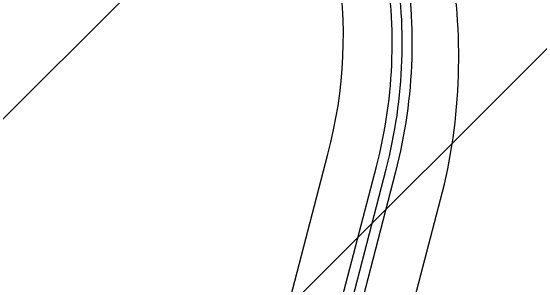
# Model space of a CAD drawing. Extents: x -510185 to -506993, y -1126306 to -1123642.
# Drawn here: x -508826.54 to -508810.74, y -1125061.77 to -1125053.58 of the extents above; entities that cross this region are included whole.
import ezdxf

# ---------------------------------------------------------------- set-up
doc = ezdxf.new("R2010")
doc.units = 0
doc.layers.add('u_soutok', color=7, linetype='Continuous')
doc.layers.add('u_stávající', color=7, linetype='Continuous')

msp = doc.modelspace()

# ---------------------------------------------------------------- linework, layer by layer
at = {"layer": 'u_soutok'}
for p, q in [((-508818.207, -1125062.262), (-508817.066, -1125057.868)), ((-508816.755, -1125062.639), (-508815.614, -1125058.244)), ((-508816.464, -1125062.715), (-508815.323, -1125058.32)), ((-508816.174, -1125062.79), (-508815.033, -1125058.395)), ((-508814.722, -1125063.167), (-508813.581, -1125058.772))]:
    msp.add_line(p, q, dxfattribs=at)
for centre, radius, start, end in [((-508830.297, -1125054.967), 17.143, 347.1763, 12.2534), ((-508829.842, -1125054.551), 15.3, 345.4465, 11.1262), ((-508829.842, -1125054.551), 14.7, 345.4465, 11.0973), ((-508829.842, -1125054.551), 15, 345.4465, 10.5236), ((-508830.1, -1125054.35), 13.5, 344.8974, 9.9744)]:
    msp.add_arc(centre, radius, start, end, dxfattribs=at)
at = {"layer": 'u_stávající'}
for p, q in [((-508831.707, -1125061.757), (-508727.26, -1124957.31)), ((-508824.264, -1125068.456), (-508721.226, -1124965.419))]:
    msp.add_line(p, q, dxfattribs=at)

doc.saveas('drawing.dxf')
